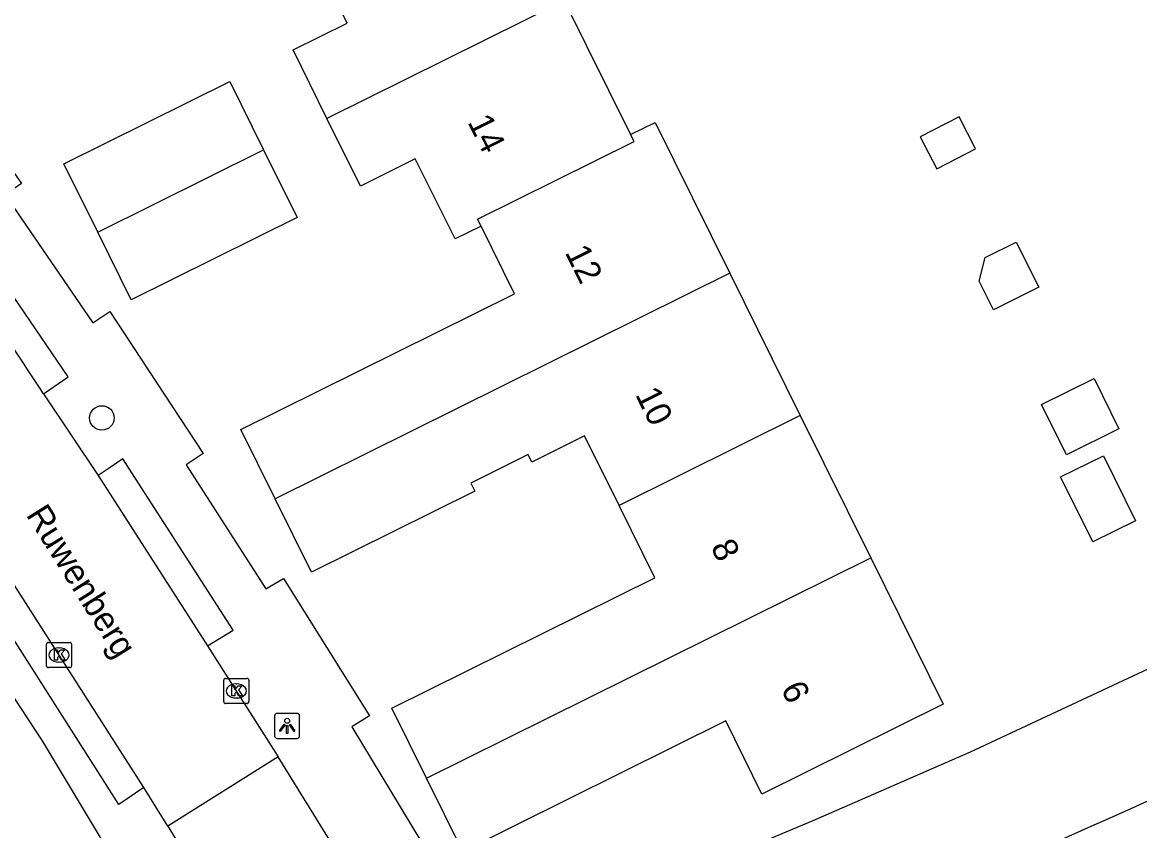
# Model space of a CAD drawing. Extents: x 157793 to 159380, y 380882 to 382313.
# Drawn here: x 158756.57 to 158801.14, y 381768.24 to 381800.46 of the extents above; entities that cross this region are included whole.
import ezdxf

# ---------------------------------------------------------------- set-up
doc = ezdxf.new("R2010")
doc.units = 0
for name, color, linetype in [('IMGEO_Boom', 7, 'Continuous'), ('IMGEO_Kolk', 7, 'Continuous'), ('IMGEO_Lichtpunt', 7, 'Continuous'), ('IMGEO_Openbare_ruimte_label', 7, 'Continuous'), ('IMGEO_Pand', 7, 'Continuous'), ('IMGEO_Pand_nummerreeks', 7, 'Continuous'), ('IMGEO_Rijbaan_lokaal_open', 7, 'Continuous'), ('IMGEO_Voetpad_open', 7, 'Continuous')]:
    doc.layers.add(name, color=color, linetype=linetype)

msp = doc.modelspace()

# ---------------------------------------------------------------- linework, layer by layer
at = {"layer": 'IMGEO_Boom'}
msp.add_circle((158759.739, 381784.691), 0.489, dxfattribs=at)
at = {"layer": 'IMGEO_Kolk'}
for p, q in [((158757.605, 381775.741), (158758.457, 381775.741)), ((158757.53, 381774.815), (158757.53, 381775.667)), ((158758.018, 381775.521), (158758.043, 381775.521)), ((158758.531, 381775.667), (158758.531, 381774.815)), ((158758.041, 381774.961), (158758.016, 381774.961)), ((158758.457, 381774.741), (158757.605, 381774.741)), ((158764.601, 381773.381), (158764.601, 381774.233)), ((158764.676, 381774.307), (158765.528, 381774.307)), ((158765.089, 381774.087), (158765.114, 381774.087)), ((158765.602, 381774.233), (158765.602, 381773.381)), ((158765.112, 381773.527), (158765.087, 381773.527)), ((158765.528, 381773.307), (158764.676, 381773.307))]:
    msp.add_line(p, q, dxfattribs=at)
for points in [[(158757.605, 381775.741), (158758.457, 381775.741)], [(158757.53, 381774.815), (158757.53, 381775.667)], [(158757.851, 381775.441), (158757.974, 381775.441), (158757.974, 381775.29), (158758.104, 381775.441), (158758.268, 381775.441), (158758.122, 381775.29), (158758.275, 381775.041), (158758.123, 381775.041), (158758.038, 381775.205), (158757.974, 381775.138), (158757.974, 381775.041), (158757.851, 381775.041), (158757.851, 381775.441)], [(158758.531, 381775.667), (158758.531, 381774.815)], [(158758.457, 381774.741), (158757.605, 381774.741)], [(158764.601, 381773.381), (158764.601, 381774.233)], [(158764.676, 381774.307), (158765.528, 381774.307)], [(158764.922, 381774.007), (158765.045, 381774.007), (158765.045, 381773.856), (158765.175, 381774.007), (158765.339, 381774.007), (158765.193, 381773.856), (158765.346, 381773.607), (158765.194, 381773.607), (158765.109, 381773.771), (158765.045, 381773.704), (158765.045, 381773.607), (158764.922, 381773.607), (158764.922, 381774.007)], [(158765.602, 381774.233), (158765.602, 381773.381)], [(158765.528, 381773.307), (158764.676, 381773.307)]]:
    msp.add_lwpolyline(points, dxfattribs=at)
for centre, start, end in [((158757.607, 381775.665), 91.552, 178.448), ((158757.607, 381775.665), 91.552, 178.448), ((158758.455, 381775.665), 1.552, 88.448), ((158758.455, 381775.665), 1.552, 88.448), ((158757.607, 381774.817), 181.552, 268.448), ((158757.607, 381774.817), 181.552, 268.448), ((158758.455, 381774.817), 271.552, 358.448), ((158758.455, 381774.817), 271.552, 358.448), ((158764.678, 381774.231), 91.552, 178.448), ((158764.678, 381774.231), 91.552, 178.448), ((158765.526, 381774.231), 1.552, 88.448), ((158765.526, 381774.231), 1.552, 88.448), ((158764.678, 381773.383), 181.552, 268.448), ((158764.678, 381773.383), 181.552, 268.448), ((158765.526, 381773.383), 271.552, 358.448), ((158765.526, 381773.383), 271.552, 358.448)]:
    msp.add_arc(centre, 0.0765, start, end, dxfattribs=at)
for centre, major_axis, ratio, start_param, end_param in [((158758.017, 381775.241), (-0.387, 0.002), 0.722429, 4.712389, 7.853982), ((158758.042, 381775.241), (-0.39, 0.002), 0.717154, 1.570796, 4.712389), ((158765.088, 381773.807), (-0.387, 0.002), 0.722429, 4.712389, 7.853982), ((158765.113, 381773.807), (-0.39, 0.002), 0.717154, 1.570796, 4.712389)]:
    msp.add_ellipse(centre, major_axis=major_axis, ratio=ratio, start_param=start_param, end_param=end_param, dxfattribs=at)
at = {"layer": 'IMGEO_Lichtpunt'}
for p, q in [((158766.632, 381772.82), (158766.632, 381772.013)), ((158766.632, 381772.82), (158766.632, 381772.013)), ((158767.534, 381772.915), (158766.726, 381772.915)), ((158767.534, 381772.915), (158766.726, 381772.915)), ((158767.628, 381772.013), (158767.628, 381772.82)), ((158767.628, 381772.013), (158767.628, 381772.82)), ((158766.726, 381771.919), (158767.534, 381771.919)), ((158766.726, 381771.919), (158767.534, 381771.919))]:
    msp.add_line(p, q, dxfattribs=at)
for points in [[(158767.006, 381772.484), (158767.045, 381772.456), (158766.857, 381772.194), (158766.819, 381772.221), (158767.006, 381772.484)], [(158767.108, 381772.436), (158767.155, 381772.436), (158767.155, 381772.114), (158767.108, 381772.114), (158767.108, 381772.436)], [(158767.218, 381772.456), (158767.256, 381772.483), (158767.443, 381772.221), (158767.404, 381772.193), (158767.218, 381772.456)]]:
    msp.add_lwpolyline(points, dxfattribs=at)
msp.add_circle((158767.131, 381772.618), 0.0994, dxfattribs=at)
for centre, start, end in [((158766.726, 381772.82), 90, 180), ((158766.726, 381772.82), 90, 180), ((158767.534, 381772.82), 0, 90), ((158767.534, 381772.82), 0, 90), ((158766.726, 381772.013), 180, 270), ((158766.726, 381772.013), 180, 270), ((158767.534, 381772.013), 270, 0), ((158767.534, 381772.013), 270, 360)]:
    msp.add_arc(centre, 0.0946, start, end, dxfattribs=at)
at = {"layer": 'IMGEO_Pand'}
for points in [[(158768.718, 381796.636), (158767.365, 381799.368), (158769.518, 381800.435), (158768.059, 381803.379)], [(158778.185, 381801.328), (158768.718, 381796.636)], [(158778.185, 381801.328), (158780.832, 381795.987)], [(158759.574, 381792.104), (158758.225, 381794.826), (158764.845, 381798.106), (158766.193, 381795.385)], [(158793.046, 381794.625), (158794.59, 381795.424), (158793.931, 381796.697), (158792.387, 381795.897), (158793.046, 381794.625)], [(158774.866, 381792.343), (158773.826, 381791.828), (158772.243, 381795.022), (158770.055, 381793.938), (158768.718, 381796.636)], [(158780.832, 381795.987), (158781.811, 381796.472), (158784.789, 381790.462)], [(158774.866, 381792.343), (158774.728, 381792.621), (158780.969, 381795.711), (158780.832, 381795.987)], [(158766.193, 381795.385), (158767.53, 381792.687), (158760.91, 381789.407), (158759.574, 381792.104)], [(158759.574, 381792.104), (158766.193, 381795.385)], [(158766.649, 381781.472), (158765.279, 381784.237), (158776.206, 381789.64), (158774.866, 381792.343)], [(158794.736, 381790.15), (158794.976, 381791.085), (158796.211, 381791.701), (158797.109, 381789.9), (158795.308, 381789.003), (158794.736, 381790.15)], [(158784.789, 381790.462), (158766.649, 381781.472)], [(158784.789, 381790.462), (158787.601, 381784.787)], [(158797.228, 381785.227), (158799.322, 381786.264), (158800.313, 381784.264), (158798.219, 381783.227), (158797.228, 381785.227)], [(158787.601, 381784.787), (158780.369, 381781.202)], [(158787.601, 381784.787), (158790.414, 381779.112)], [(158780.369, 381781.202), (158778.994, 381783.976), (158776.892, 381782.934), (158776.746, 381783.23), (158774.452, 381782.097), (158774.611, 381781.774), (158768.099, 381778.547), (158766.649, 381781.472)], [(158799.691, 381783.188), (158800.975, 381780.595), (158799.263, 381779.747), (158797.979, 381782.339), (158799.691, 381783.188)], [(158772.69, 381770.329), (158771.305, 381773.124), (158781.796, 381778.322), (158780.369, 381781.202)], [(158790.414, 381779.112), (158793.303, 381773.281), (158786.072, 381769.698), (158784.629, 381772.611), (158774.136, 381767.411), (158772.69, 381770.329)], [(158772.69, 381770.329), (158790.414, 381779.112)]]:
    msp.add_lwpolyline(points, dxfattribs=at)
at = {"layer": 'IMGEO_Rijbaan_lokaal_open'}
for points in [[(158761.41, 381769.955), (158755.745, 381778.816), (158747.719, 381790.61)], [(158757.409, 381785.659), (158759.589, 381782.398)], [(158759.589, 381782.398), (158763.955, 381775.611)], [(158779.459, 381764.955), (158779.431, 381765.008), (158788.109, 381768.649), (158794.391, 381771.387), (158810.811, 381779.043)], [(158763.955, 381775.611), (158766.77, 381771.184)], [(158766.77, 381771.184), (158762.373, 381768.416)], [(158771.004, 381764.314), (158770.343, 381765.395), (158766.77, 381771.184)], [(158762.373, 381768.416), (158761.41, 381769.955)], [(158762.373, 381768.416), (158762.883, 381767.568), (158762.964, 381767.423)]]:
    msp.add_lwpolyline(points, dxfattribs=at)
for centre, radius, start, end in [((158588.922, 381675.777), 201.152, 33.11123, 35.75511), ((158644.785, 382115.608), 379.986, 292.67306, 295.32019)]:
    msp.add_arc(centre, radius, start, end, dxfattribs=at)
at = {"layer": 'IMGEO_Voetpad_open'}
for points in [[(158746.574, 381807.71), (158749.03, 381804.37), (158748.411, 381803.885), (158752.253, 381798.73), (158752.897, 381799.22), (158756.538, 381794.041), (158755.88, 381793.584), (158759.373, 381788.479), (158760.052, 381788.93), (158763.774, 381783.274), (158763.102, 381782.829), (158766.276, 381777.881), (158766.987, 381778.293), (158770.411, 381772.813), (158769.709, 381772.381), (158773.261, 381766.499), (158773.964, 381766.917), (158775.853, 381763.434)], [(158761.41, 381769.955), (158760.411, 381769.279), (158754.761, 381778.128), (158746.735, 381789.978), (158740.68, 381798.161), (158741.629, 381798.898)], [(158757.409, 381785.659), (158758.399, 381786.328), (158753.164, 381793.991), (158752.998, 381793.879), (158752.161, 381793.314)], [(158761.046, 381765.76), (158760.568, 381766.5), (158757.368, 381771.815), (158748.714, 381784.978)], [(158763.955, 381775.611), (158764.972, 381776.23), (158760.578, 381783.056), (158760.076, 381782.722), (158759.589, 381782.398)]]:
    msp.add_lwpolyline(points, dxfattribs=at)

# ---------------------------------------------------------------- texts
at = {"layer": 'IMGEO_Openbare_ruimte_label'}
msp.add_text('Ruwenberg', height=1, rotation=302.1329, dxfattribs=at).set_placement((158756.693, 381780.83))
at = {"layer": 'IMGEO_Pand_nummerreeks'}
for s, rotation, p in [('14', 296.5422, (158774.314, 381796.492)), ('12', 296.3288, (158778.198, 381791.293)), ('10', 296.3288, (158781.002, 381785.625)), ('8', 296.3288, (158784.008, 381779.551)), ('6', 296.3288, (158786.807, 381773.894))]:
    msp.add_text(s, height=1, rotation=rotation, dxfattribs=at).set_placement(p)

doc.saveas('drawing.dxf')
